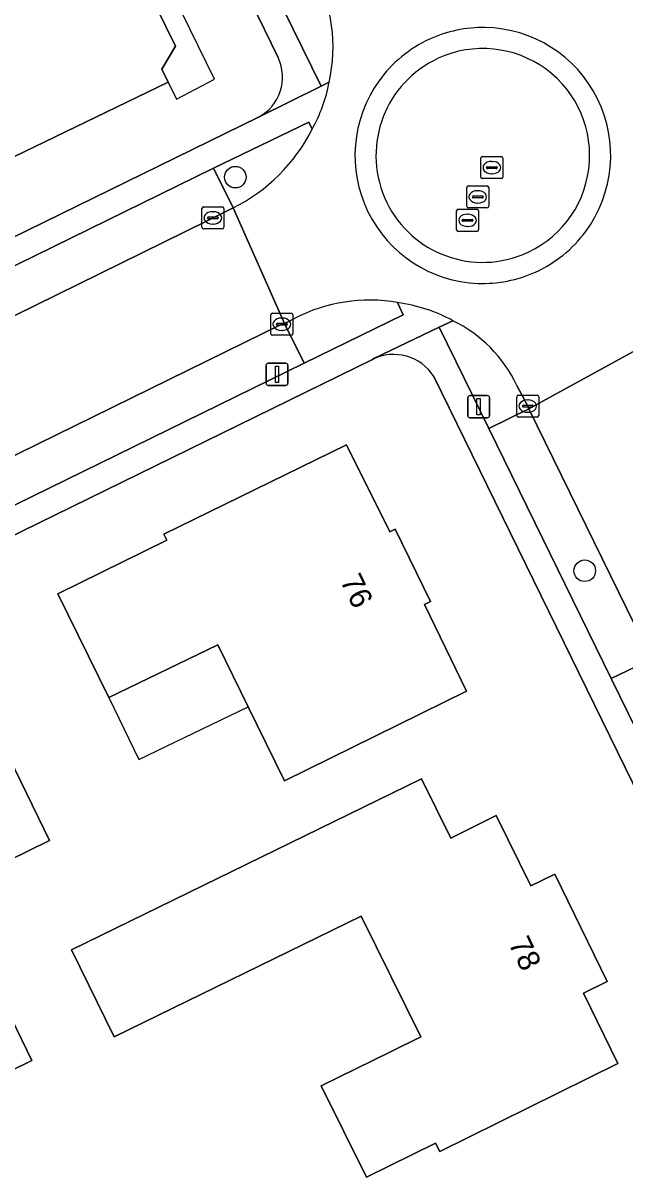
# Model space of a CAD drawing. Extents: x 160455 to 162082, y 388339 to 389736.
# Drawn here: x 160656 to 160683.3, y 389259.6 to 389312.1 of the extents above; entities that cross this region are included whole.
import ezdxf

# ---------------------------------------------------------------- set-up
doc = ezdxf.new("R2010")
doc.units = 0
for name, color, linetype in [('IMGEO_Boom', 7, 'Continuous'), ('IMGEO_Erf', 7, 'Continuous'), ('IMGEO_Groenvoorziening', 7, 'Continuous'), ('IMGEO_Kolk', 7, 'Continuous'), ('IMGEO_Lichtmast', 7, 'Continuous'), ('IMGEO_Pand', 7, 'Continuous'), ('IMGEO_Pand_nummerreeks', 7, 'Continuous'), ('IMGEO_Pand_overbouw', 7, 'Continuous'), ('IMGEO_Parkeervlak_halfverhard', 7, 'Continuous'), ('IMGEO_Parkeervlak_open', 7, 'Continuous'), ('IMGEO_Rijbaan_lokaal_gesloten', 7, 'Continuous'), ('IMGEO_Rijbaan_lokaal_open', 7, 'Continuous'), ('IMGEO_Rioolput', 7, 'Continuous'), ('IMGEO_Voetpad_open', 7, 'Continuous')]:
    doc.layers.add(name, color=color, linetype=linetype)

msp = doc.modelspace()

# ---------------------------------------------------------------- linework, layer by layer
at = {"layer": 'IMGEO_Boom'}
for centre in [(160665.659, 389305.111), (160681.505, 389287.277)]:
    msp.add_circle(centre, 0.489, dxfattribs=at)
at = {"layer": 'IMGEO_Erf'}
for points in [[(160667.593, 389310.53), (160629.979, 389387.533)], [(160614.32, 389282.204), (160666.702, 389307.827)], [(160671.88, 389296.851), (160646.871, 389284.613), (160619.711, 389271.329)], [(160697.231, 389250), (160674.661, 389296.078)]]:
    msp.add_lwpolyline(points, dxfattribs=at)
for points in [[(160657.239, 389320.363), (160660.422, 389313.838), (160661.635, 389313.732), (160662.947, 389311.042), (160662.319, 389310.006), (160662.608, 389309.413), (160654.665, 389305.575), (160652.648, 389309.75), (160650.958, 389308.933), (160650.238, 389310.424), (160649.023, 389310.53), (160647.739, 389313.163), (160648.371, 389314.206), (160647.652, 389315.68)], [(160664.859, 389283.921), (160659.924, 389281.53), (160657.612, 389286.227), (160662.546, 389288.656), (160662.416, 389288.938), (160670.693, 389292.984), (160672.659, 389289.045), (160672.9, 389289.166), (160674.505, 389285.885), (160674.241, 389285.755), (160676.141, 389281.814), (160667.88, 389277.762), (160666.234, 389281.118)], [(160650.32, 389279.646), (160654.088, 389281.487), (160657.235, 389275.047), (160653.467, 389273.206)], [(160660.159, 389266.153), (160658.226, 389270.105), (160674.104, 389277.849), (160675.432, 389275.161), (160677.493, 389276.18), (160679.066, 389272.996), (160680.142, 389273.528), (160682.52, 389268.665), (160681.443, 389268.136), (160683.009, 389264.948), (160674.929, 389260.956), (160674.739, 389261.342), (160671.6, 389259.793), (160669.554, 389263.935), (160672.692, 389265.485), (160674.064, 389266.162), (160671.361, 389271.631)], [(160652.7, 389263.257), (160651.057, 389266.601), (160654.793, 389268.43), (160656.429, 389265.089)]]:
    msp.add_lwpolyline(points, close=True, dxfattribs=at)
for centre, radius, start, end in [((160665.75, 389309.639), 2.047, 297.7149, 25.7972), ((160672.841, 389294.919), 2.157, 32.4813, 116.4513)]:
    msp.add_arc(centre, radius, start, end, dxfattribs=at)
at = {"layer": 'IMGEO_Groenvoorziening'}
for points in [[(160669.246, 389314.43), (160667.436, 389313.552), (160669.555, 389309.229), (160669.913, 389309.414)], [(160669.136, 389307.283), (160668.995, 389307.604), (160664.672, 389305.516), (160665.556, 389303.719)], [(160668.345, 389298.711), (160667.893, 389298.481), (160668.773, 389296.679), (160673.276, 389298.866), (160673.017, 389299.429)], [(160675.527, 389298.608), (160674.897, 389298.319), (160677.15, 389293.726), (160678.969, 389294.612), (160678.918, 389294.737), (160678.427, 389295.676)]]:
    msp.add_lwpolyline(points, dxfattribs=at)
for centre, radius, start, end in [((160662.742, 389311.013), 7.347, 347.4309, 27.718), ((160662.042, 389310.829), 7.931, 296.3009, 333.4424), ((160671.746, 389292.138), 7.401, 80.1137, 117.3602), ((160672.729, 389292.94), 6.321, 25.6462, 63.725)]:
    msp.add_arc(centre, radius, start, end, dxfattribs=at)
at = {"layer": 'IMGEO_Kolk'}
for p, q in [((160664.138, 389302.839), (160664.138, 389303.691)), ((160664.213, 389303.765), (160665.065, 389303.765)), ((160664.626, 389303.545), (160664.651, 389303.545)), ((160665.139, 389303.691), (160665.139, 389302.839)), ((160664.397, 389303.259), (160664.397, 389303.271)), ((160664.835, 389303.222), (160664.437, 389303.222)), ((160664.44, 389303.308), (160664.838, 389303.308)), ((160664.649, 389302.985), (160664.624, 389302.985)), ((160664.881, 389303.271), (160664.881, 389303.259)), ((160665.065, 389302.765), (160664.213, 389302.765)), ((160667.265, 389298.019), (160667.265, 389298.871)), ((160667.34, 389298.945), (160668.192, 389298.945)), ((160668.266, 389298.871), (160668.266, 389298.019)), ((160667.524, 389298.439), (160667.524, 389298.451)), ((160667.962, 389298.402), (160667.564, 389298.402)), ((160667.567, 389298.488), (160667.965, 389298.488)), ((160667.753, 389298.725), (160667.778, 389298.725)), ((160668.008, 389298.451), (160668.008, 389298.439)), ((160668.192, 389297.945), (160667.34, 389297.945)), ((160667.776, 389298.165), (160667.751, 389298.165)), ((160678.418, 389294.312), (160678.418, 389295.164)), ((160678.493, 389295.238), (160679.345, 389295.238)), ((160679.419, 389295.164), (160679.419, 389294.312)), ((160678.677, 389294.732), (160678.677, 389294.744)), ((160679.115, 389294.695), (160678.717, 389294.695)), ((160678.72, 389294.781), (160679.118, 389294.781)), ((160678.906, 389295.018), (160678.931, 389295.018)), ((160679.161, 389294.744), (160679.161, 389294.732)), ((160679.345, 389294.238), (160678.493, 389294.238)), ((160678.929, 389294.458), (160678.904, 389294.458))]:
    msp.add_line(p, q, dxfattribs=at)
for points in [[(160664.138, 389302.839), (160664.138, 389303.691)], [(160664.213, 389303.765), (160665.065, 389303.765)], [(160665.139, 389303.691), (160665.139, 389302.839)], [(160665.065, 389302.765), (160664.213, 389302.765)], [(160667.265, 389298.019), (160667.265, 389298.871)], [(160667.34, 389298.945), (160668.192, 389298.945)], [(160668.266, 389298.871), (160668.266, 389298.019)], [(160668.192, 389297.945), (160667.34, 389297.945)], [(160678.418, 389294.312), (160678.418, 389295.164)], [(160678.493, 389295.238), (160679.345, 389295.238)], [(160679.419, 389295.164), (160679.419, 389294.312)], [(160679.345, 389294.238), (160678.493, 389294.238)]]:
    msp.add_lwpolyline(points, dxfattribs=at)
for centre, radius, start, end in [((160664.215, 389303.689), 0.0765, 91.552, 178.448), ((160664.215, 389303.689), 0.0765, 91.552, 178.448), ((160665.063, 389303.689), 0.0765, 1.552, 88.448), ((160665.063, 389303.689), 0.0765, 1.552, 88.448), ((160664.437, 389303.268), 0.0403, 85.8775, 175.7526), ((160664.434, 389303.258), 0.0366, 178.938, 274.7102), ((160664.838, 389303.265), 0.043, 264.8664, 352.4533), ((160664.842, 389303.27), 0.0386, 1.7309, 96.639), ((160664.215, 389302.841), 0.0765, 181.552, 268.448), ((160664.215, 389302.841), 0.0765, 181.552, 268.448), ((160665.063, 389302.841), 0.0765, 271.552, 358.448), ((160665.063, 389302.841), 0.0765, 271.552, 358.448), ((160667.342, 389298.869), 0.0765, 91.552, 178.448), ((160667.342, 389298.869), 0.0765, 91.552, 178.448), ((160668.19, 389298.869), 0.0765, 1.552, 88.448), ((160668.19, 389298.869), 0.0765, 1.552, 88.448), ((160667.564, 389298.448), 0.0403, 85.8775, 175.7526), ((160667.561, 389298.438), 0.0366, 178.938, 274.7102), ((160667.965, 389298.445), 0.043, 264.8664, 352.4533), ((160667.969, 389298.45), 0.0386, 1.7309, 96.639), ((160667.342, 389298.021), 0.0765, 181.552, 268.448), ((160667.342, 389298.021), 0.0765, 181.552, 268.448), ((160668.19, 389298.021), 0.0765, 271.552, 358.448), ((160668.19, 389298.021), 0.0765, 271.552, 358.448), ((160678.495, 389295.162), 0.0765, 91.552, 178.448), ((160678.495, 389295.162), 0.0765, 91.552, 178.448), ((160679.343, 389295.162), 0.0765, 1.552, 88.448), ((160679.343, 389295.162), 0.0765, 1.552, 88.448), ((160678.717, 389294.741), 0.0403, 85.8775, 175.7526), ((160678.714, 389294.731), 0.0366, 178.938, 274.7102), ((160679.118, 389294.738), 0.043, 264.8664, 352.4533), ((160679.122, 389294.743), 0.0386, 1.7309, 96.639), ((160678.495, 389294.314), 0.0765, 181.552, 268.448), ((160678.495, 389294.314), 0.0765, 181.552, 268.448), ((160679.343, 389294.314), 0.0765, 271.552, 358.448), ((160679.343, 389294.314), 0.0765, 271.552, 358.448)]:
    msp.add_arc(centre, radius, start, end, dxfattribs=at)
for centre, major_axis, ratio, start_param, end_param in [((160664.625, 389303.265), (-0.387, 0.002), 0.722429, 4.712389, 7.853982), ((160664.65, 389303.265), (-0.39, 0.002), 0.717154, 1.570796, 4.712389), ((160667.752, 389298.445), (-0.387, 0.002), 0.722429, 4.712389, 7.853982), ((160667.777, 389298.445), (-0.39, 0.002), 0.717154, 1.570796, 4.712389), ((160678.905, 389294.738), (-0.387, 0.002), 0.722429, 4.712389, 7.853982), ((160678.93, 389294.738), (-0.39, 0.002), 0.717154, 1.570796, 4.712389)]:
    msp.add_ellipse(centre, major_axis=major_axis, ratio=ratio, start_param=start_param, end_param=end_param, dxfattribs=at)
at = {"layer": 'IMGEO_Lichtmast'}
for p, q in [((160667.052, 389295.777), (160667.052, 389296.577)), ((160667.052, 389296.577), (160667.052, 389295.777)), ((160667.152, 389296.677), (160667.942, 389296.677)), ((160667.942, 389296.677), (160667.152, 389296.677)), ((160668.042, 389296.577), (160668.042, 389295.777)), ((160668.042, 389295.777), (160668.042, 389296.577)), ((160667.942, 389295.677), (160667.152, 389295.677)), ((160667.152, 389295.677), (160667.942, 389295.677)), ((160676.196, 389294.312), (160676.196, 389295.112)), ((160676.196, 389295.112), (160676.196, 389294.312)), ((160676.296, 389295.212), (160677.086, 389295.212)), ((160677.086, 389295.212), (160676.296, 389295.212)), ((160677.186, 389295.112), (160677.186, 389294.312)), ((160677.186, 389294.312), (160677.186, 389295.112)), ((160677.086, 389294.212), (160676.296, 389294.212)), ((160676.296, 389294.212), (160677.086, 389294.212))]:
    msp.add_line(p, q, dxfattribs=at)
for points in [[(160667.472, 389296.552), (160667.622, 389296.552), (160667.622, 389295.802), (160667.472, 389295.802), (160667.472, 389296.552)], [(160676.616, 389295.087), (160676.766, 389295.087), (160676.766, 389294.337), (160676.616, 389294.337), (160676.616, 389295.087)]]:
    msp.add_lwpolyline(points, dxfattribs=at)
for centre, start, end in [((160667.152, 389296.577), 90, 180), ((160667.152, 389296.577), 90, 180), ((160667.942, 389296.577), 0, 90), ((160667.942, 389296.577), 360, 90), ((160667.152, 389295.777), 180, 270), ((160667.152, 389295.777), 180, 270), ((160667.942, 389295.777), 270, 0), ((160667.942, 389295.777), 270, 0), ((160676.296, 389295.112), 90, 180), ((160676.296, 389295.112), 90, 180), ((160677.086, 389295.112), 0, 90), ((160677.086, 389295.112), 360, 90), ((160676.296, 389294.312), 180, 270), ((160676.296, 389294.312), 180, 270), ((160677.086, 389294.312), 270, 0), ((160677.086, 389294.312), 270, 0)]:
    msp.add_arc(centre, 0.1, start, end, dxfattribs=at)
at = {"layer": 'IMGEO_Pand'}
for points in [[(160657.239, 389320.363), (160647.652, 389315.68), (160648.371, 389314.206), (160647.739, 389313.163), (160649.023, 389310.53), (160650.238, 389310.424), (160650.958, 389308.933), (160652.648, 389309.75), (160654.665, 389305.575), (160662.608, 389309.413), (160662.319, 389310.006), (160662.947, 389311.042), (160661.635, 389313.732), (160660.422, 389313.838)], [(160666.234, 389281.118), (160667.88, 389277.762), (160676.141, 389281.814), (160674.241, 389285.755), (160674.505, 389285.885), (160672.9, 389289.166), (160672.659, 389289.045), (160670.693, 389292.984), (160662.416, 389288.938), (160662.546, 389288.656), (160657.612, 389286.227), (160659.924, 389281.53), (160664.859, 389283.921)], [(160653.467, 389273.206), (160657.235, 389275.047), (160654.088, 389281.487), (160650.32, 389279.646)], [(160672.692, 389265.485), (160669.554, 389263.935), (160671.6, 389259.793), (160674.739, 389261.342), (160674.929, 389260.956), (160683.009, 389264.948), (160681.443, 389268.136), (160682.52, 389268.665), (160680.142, 389273.528), (160679.066, 389272.996), (160677.493, 389276.18), (160675.432, 389275.161), (160674.104, 389277.849), (160658.226, 389270.105), (160660.159, 389266.153), (160671.361, 389271.631), (160674.064, 389266.162)], [(160652.7, 389263.257), (160656.429, 389265.089), (160654.793, 389268.43), (160651.057, 389266.601)]]:
    msp.add_lwpolyline(points, close=True, dxfattribs=at)
at = {"layer": 'IMGEO_Pand_overbouw'}
for points in [[(160657.239, 389320.363), (160660.422, 389313.838), (160661.635, 389313.732), (160662.947, 389311.042), (160662.319, 389310.006), (160662.608, 389309.413), (160662.988, 389308.638), (160664.714, 389309.557), (160660.637, 389317.882), (160659.7, 389317.383), (160657.626, 389321.481), (160656.875, 389321.101)], [(160666.234, 389281.118), (160664.859, 389283.921), (160659.924, 389281.53), (160661.285, 389278.721)]]:
    msp.add_lwpolyline(points, close=True, dxfattribs=at)
at = {"layer": 'IMGEO_Parkeervlak_halfverhard'}
for points in [[(160649.838, 389295.993), (160664.354, 389303.114), (160665.556, 389303.719), (160664.672, 389305.516), (160617.933, 389282.618), (160618.804, 389280.827), (160632.152, 389287.328)], [(160668.773, 389296.679), (160667.893, 389298.481), (160667.767, 389298.444), (160652.395, 389290.91), (160634.661, 389282.223), (160621.65, 389275.845), (160622.541, 389274.038)]]:
    msp.add_lwpolyline(points, close=True, dxfattribs=at)
at = {"layer": 'IMGEO_Parkeervlak_open'}
msp.add_lwpolyline([(160678.969, 389294.612), (160677.15, 389293.726), (160682.709, 389282.392), (160684.532, 389283.263)], close=True, dxfattribs=at)
at = {"layer": 'IMGEO_Rijbaan_lokaal_gesloten'}
msp.add_lwpolyline([(160667.767, 389298.444), (160667.893, 389298.481), (160665.556, 389303.719), (160664.354, 389303.114), (160649.838, 389295.993), (160632.152, 389287.328), (160618.804, 389280.827), (160621.65, 389275.845), (160634.661, 389282.223), (160652.395, 389290.91)], close=True, dxfattribs=at)
for points in [[(160665.556, 389303.719), (160667.893, 389298.481), (160668.345, 389298.711)], [(160678.427, 389295.676), (160678.918, 389294.737), (160678.969, 389294.612), (160684.479, 389297.634), (160684.267, 389298.08)], [(160704.287, 389257.113), (160699.613, 389266.641), (160698.835, 389268.239), (160697.321, 389271.373), (160691.794, 389282.685), (160691.562, 389283.135), (160690.255, 389285.796), (160688.691, 389289.019), (160687.144, 389292.152), (160684.479, 389297.634), (160678.969, 389294.612), (160684.532, 389283.263), (160686.055, 389280.163), (160692.659, 389266.631), (160694.09, 389263.699), (160694.182, 389263.505), (160700.808, 389250)]]:
    msp.add_lwpolyline(points, dxfattribs=at)
for centre, radius, start, end in [((160662.742, 389311.013), 7.347, 347.4309, 27.718), ((160676.89, 389306.079), 5.813, 89.0739, 114.6046), ((160676.885, 389306.094), 5.798, 323.5327, 89.0256), ((160676.879, 389306.093), 5.795, 114.5604, 144.3967), ((160663.071, 389310.702), 6.962, 330.5918, 349.3427), ((160676.879, 389306.091), 5.797, 144.3856, 267.8209), ((160662.042, 389310.829), 7.931, 296.3009, 333.4424), ((160676.889, 389306.091), 5.793, 294.2226, 323.5366), ((160676.882, 389306.086), 5.791, 267.79, 294.3053), ((160671.746, 389292.138), 7.401, 80.1137, 117.3602), ((160672.002, 389292.078), 7.42, 61.6373, 82.1377), ((160672.729, 389292.94), 6.321, 25.6462, 63.725)]:
    msp.add_arc(centre, radius, start, end, dxfattribs=at)
at = {"layer": 'IMGEO_Rijbaan_lokaal_open'}
for centre, radius, start, end in [((160676.89, 389306.079), 5.813, 89.0739, 114.6046), ((160676.885, 389306.094), 5.798, 323.5327, 89.0256), ((160676.879, 389306.093), 5.795, 114.5604, 144.3967), ((160676.882, 389306.095), 4.844, 291.6349, 114.6644), ((160676.882, 389306.095), 4.844, 291.6349, 114.6644), ((160676.879, 389306.094), 4.843, 114.629, 291.6703), ((160676.879, 389306.094), 4.843, 114.629, 291.6703), ((160676.879, 389306.091), 5.797, 144.3856, 267.8209), ((160676.889, 389306.091), 5.793, 294.2226, 323.5366), ((160676.882, 389306.086), 5.791, 267.79, 294.3053)]:
    msp.add_arc(centre, radius, start, end, dxfattribs=at)
at = {"layer": 'IMGEO_Rioolput'}
for p, q in [((160676.791, 389305.117), (160676.791, 389305.969)), ((160676.866, 389306.043), (160677.718, 389306.043)), ((160677.279, 389305.823), (160677.304, 389305.823)), ((160677.792, 389305.969), (160677.792, 389305.117)), ((160677.05, 389305.537), (160677.05, 389305.549)), ((160677.488, 389305.5), (160677.09, 389305.5)), ((160677.093, 389305.586), (160677.491, 389305.586)), ((160677.302, 389305.263), (160677.277, 389305.263)), ((160677.534, 389305.549), (160677.534, 389305.537)), ((160676.151, 389303.789), (160676.151, 389304.641)), ((160676.226, 389304.715), (160677.078, 389304.715)), ((160677.718, 389305.043), (160676.866, 389305.043)), ((160677.152, 389304.641), (160677.152, 389303.789)), ((160676.41, 389304.209), (160676.41, 389304.221)), ((160676.848, 389304.172), (160676.45, 389304.172)), ((160676.453, 389304.258), (160676.851, 389304.258)), ((160676.639, 389304.495), (160676.664, 389304.495)), ((160676.894, 389304.221), (160676.894, 389304.209)), ((160675.689, 389302.728), (160675.689, 389303.58)), ((160675.764, 389303.654), (160676.616, 389303.654)), ((160677.078, 389303.715), (160676.226, 389303.715)), ((160676.662, 389303.935), (160676.637, 389303.935)), ((160676.69, 389303.58), (160676.69, 389302.728)), ((160675.948, 389303.148), (160675.948, 389303.16)), ((160676.386, 389303.111), (160675.988, 389303.111)), ((160675.991, 389303.197), (160676.389, 389303.197)), ((160676.177, 389303.434), (160676.202, 389303.434)), ((160676.432, 389303.16), (160676.432, 389303.148)), ((160676.616, 389302.654), (160675.764, 389302.654)), ((160676.2, 389302.874), (160676.175, 389302.874))]:
    msp.add_line(p, q, dxfattribs=at)
for points in [[(160676.791, 389305.117), (160676.791, 389305.969)], [(160676.866, 389306.043), (160677.718, 389306.043)], [(160677.792, 389305.969), (160677.792, 389305.117)], [(160676.151, 389303.789), (160676.151, 389304.641)], [(160676.226, 389304.715), (160677.078, 389304.715)], [(160677.718, 389305.043), (160676.866, 389305.043)], [(160677.152, 389304.641), (160677.152, 389303.789)], [(160675.689, 389302.728), (160675.689, 389303.58)], [(160675.764, 389303.654), (160676.616, 389303.654)], [(160677.078, 389303.715), (160676.226, 389303.715)], [(160676.69, 389303.58), (160676.69, 389302.728)], [(160676.616, 389302.654), (160675.764, 389302.654)]]:
    msp.add_lwpolyline(points, dxfattribs=at)
for centre, radius, start, end in [((160676.868, 389305.967), 0.0765, 91.552, 178.448), ((160676.868, 389305.967), 0.0765, 91.552, 178.448), ((160677.716, 389305.967), 0.0765, 1.552, 88.448), ((160677.716, 389305.967), 0.0765, 1.552, 88.448), ((160676.868, 389305.119), 0.0765, 181.552, 268.448), ((160676.868, 389305.119), 0.0765, 181.552, 268.448), ((160677.09, 389305.546), 0.0403, 85.8775, 175.7526), ((160677.087, 389305.536), 0.0366, 178.938, 274.7102), ((160677.491, 389305.543), 0.043, 264.8664, 352.4533), ((160677.495, 389305.548), 0.0386, 1.7309, 96.639), ((160677.716, 389305.119), 0.0765, 271.552, 358.448), ((160677.716, 389305.119), 0.0765, 271.552, 358.448), ((160676.228, 389304.639), 0.0765, 91.552, 178.448), ((160676.228, 389304.639), 0.0765, 91.552, 178.448), ((160677.076, 389304.639), 0.0765, 1.552, 88.448), ((160677.076, 389304.639), 0.0765, 1.552, 88.448), ((160676.45, 389304.218), 0.0403, 85.8775, 175.7526), ((160676.447, 389304.208), 0.0366, 178.938, 274.7102), ((160676.851, 389304.215), 0.043, 264.8664, 352.4533), ((160676.855, 389304.22), 0.0386, 1.7309, 96.639), ((160675.766, 389303.578), 0.0765, 91.552, 178.448), ((160675.766, 389303.578), 0.0765, 91.552, 178.448), ((160676.228, 389303.791), 0.0765, 181.552, 268.448), ((160676.228, 389303.791), 0.0765, 181.552, 268.448), ((160676.614, 389303.578), 0.0765, 1.552, 88.448), ((160676.614, 389303.578), 0.0765, 1.552, 88.448), ((160677.076, 389303.791), 0.0765, 271.552, 358.448), ((160677.076, 389303.791), 0.0765, 271.552, 358.448), ((160675.988, 389303.157), 0.0403, 85.8775, 175.7526), ((160675.985, 389303.147), 0.0366, 178.938, 274.7102), ((160676.389, 389303.154), 0.043, 264.8664, 352.4533), ((160676.393, 389303.159), 0.0386, 1.7309, 96.639), ((160675.766, 389302.73), 0.0765, 181.552, 268.448), ((160675.766, 389302.73), 0.0765, 181.552, 268.448), ((160676.614, 389302.73), 0.0765, 271.552, 358.448), ((160676.614, 389302.73), 0.0765, 271.552, 358.448)]:
    msp.add_arc(centre, radius, start, end, dxfattribs=at)
for centre, major_axis, ratio, start_param, end_param in [((160677.278, 389305.543), (-0.387, 0.002), 0.722429, 4.712389, 7.853982), ((160677.303, 389305.543), (-0.39, 0.002), 0.717154, 1.570796, 4.712389), ((160676.638, 389304.215), (-0.387, 0.002), 0.722429, 4.712389, 7.853982), ((160676.663, 389304.215), (-0.39, 0.002), 0.717154, 1.570796, 4.712389), ((160676.176, 389303.154), (-0.387, 0.002), 0.722429, 4.712389, 7.853982), ((160676.201, 389303.154), (-0.39, 0.002), 0.717154, 1.570796, 4.712389)]:
    msp.add_ellipse(centre, major_axis=major_axis, ratio=ratio, start_param=start_param, end_param=end_param, dxfattribs=at)
at = {"layer": 'IMGEO_Voetpad_open'}
for points in [[(160666.702, 389307.827), (160669.555, 389309.229), (160667.436, 389313.552), (160662.946, 389322.781), (160661.422, 389325.921), (160656.414, 389336.144), (160654.902, 389339.263), (160648.879, 389351.602), (160647.344, 389354.721), (160642.379, 389364.943), (160640.839, 389368.075), (160635.069, 389379.93), (160633.521, 389383.06), (160632.482, 389385.205), (160630.892, 389388.557)], [(160629.979, 389387.533), (160667.593, 389310.53)], [(160669.913, 389309.414), (160669.555, 389309.229), (160666.702, 389307.827), (160614.32, 389282.204)], [(160664.672, 389305.516), (160668.995, 389307.604), (160669.136, 389307.283)], [(160611.633, 389283.08), (160613.07, 389280.223), (160617.933, 389282.618), (160664.672, 389305.516)], [(160673.017, 389299.429), (160673.276, 389298.866), (160668.773, 389296.679), (160622.541, 389274.038), (160617.272, 389271.48), (160618.708, 389268.606)], [(160646.871, 389284.613), (160671.88, 389296.851), (160671.943, 389296.887), (160674.897, 389298.319), (160675.527, 389298.608)], [(160677.15, 389293.726), (160674.897, 389298.319), (160671.943, 389296.887), (160671.88, 389296.851)], [(160674.661, 389296.078), (160697.231, 389250), (160708.883, 389226.189), (160713.416, 389216.926), (160724.604, 389194.964), (160725.28, 389193.626), (160727.592, 389189.047)], [(160728.622, 389189.654), (160726.151, 389194.597), (160725.673, 389195.511), (160717.43, 389211.672), (160715.852, 389214.779), (160714.472, 389217.471), (160713.671, 389219.105), (160709.963, 389226.698), (160708.873, 389228.93), (160707.353, 389232.034), (160700.767, 389245.528), (160699.246, 389248.633), (160698.574, 389250), (160692.371, 389262.62), (160690.839, 389265.737), (160684.241, 389279.248), (160682.709, 389282.392), (160677.15, 389293.726)]]:
    msp.add_lwpolyline(points, dxfattribs=at)
msp.add_lwpolyline([(160686.055, 389280.163), (160684.532, 389283.263), (160682.709, 389282.392), (160684.241, 389279.248)], close=True, dxfattribs=at)
for centre, radius, start, end in [((160665.75, 389309.639), 2.047, 297.7149, 25.7972), ((160663.071, 389310.702), 6.962, 330.5918, 349.3427), ((160672.002, 389292.078), 7.42, 61.6373, 82.1377), ((160672.841, 389294.919), 2.157, 32.4813, 116.4513)]:
    msp.add_arc(centre, radius, start, end, dxfattribs=at)

# ---------------------------------------------------------------- texts
at = {"layer": 'IMGEO_Pand_nummerreeks'}
for s, rotation, p in [('76', 296.067, (160670.392, 389286.826)), ('78', 296.0586, (160678.023, 389270.395))]:
    msp.add_text(s, height=1, rotation=rotation, dxfattribs=at).set_placement(p)

doc.saveas('drawing.dxf')
